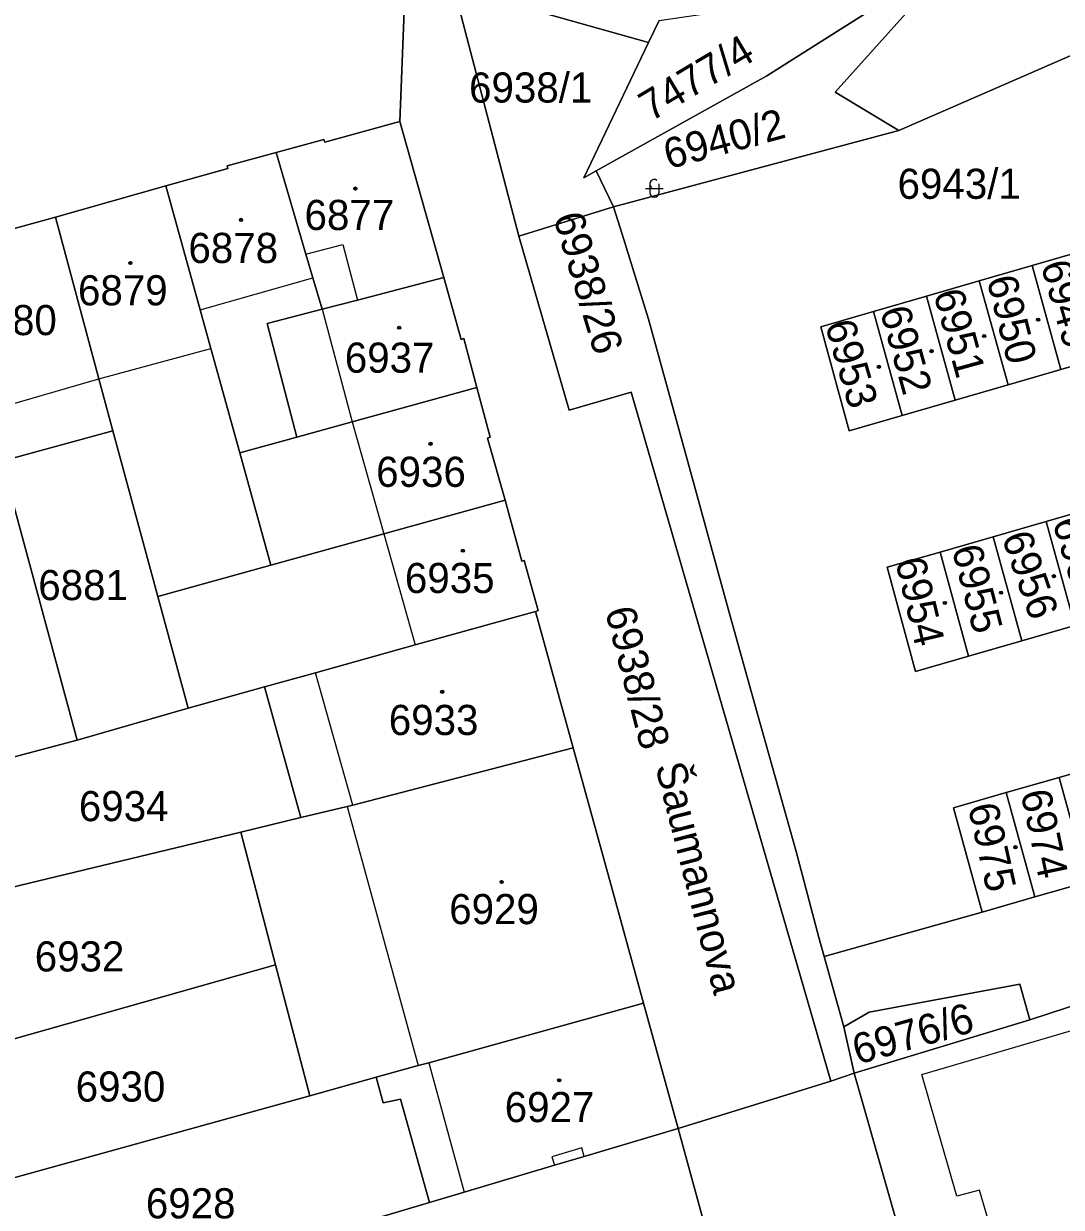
# Model space of a CAD drawing. Extents: x -596233 to -595156, y -1161235 to -1159375.
# Drawn here: x -595331.7 to -595273.2, y -1160223.6 to -1160156.8 of the extents above; entities that cross this region are included whole.
import ezdxf

# ---------------------------------------------------------------- set-up
doc = ezdxf.new("R2010")
doc.units = 0
for name, color, linetype in [('KN_CAR_KR', 7, 'Continuous'), ('KN_KULTURY', 7, 'Continuous'), ('KN_PARC_CIS_POZ', 7, 'Continuous'), ('KN_PARC_CIS_STAV', 7, 'Continuous'), ('KN_PARC_PLOCHA', 7, 'Continuous'), ('KN_ULICE', 7, 'Continuous'), ('parcely_l', 7, 'Continuous')]:
    doc.layers.add(name, color=color, linetype=linetype)

msp = doc.modelspace()

# ---------------------------------------------------------------- linework, layer by layer
at = {"layer": 'KN_CAR_KR'}
for points in [[(-595315.81, -1160169.82), (-595313.72, -1160169.28)], [(-595313.72, -1160169.28), (-595312.9, -1160172.41)], [(-595321.77, -1160172.97), (-595315.42, -1160171.16)], [(-595314.9, -1160172.93), (-595313.2, -1160179.29)], [(-595327.5, -1160176.85), (-595321.17, -1160175.15)], [(-595333.74, -1160178.66), (-595327.5, -1160176.85)], [(-595313.2, -1160179.29), (-595311.41, -1160185.6)], [(-595311.41, -1160185.6), (-595309.64, -1160191.87)], [(-595313.16, -1160200.9), (-595315.27, -1160193.44)], [(-595313.49, -1160200.98), (-595309.47, -1160215.6)], [(-595281.06, -1160216.1), (-595256.62, -1160208.92)], [(-595308.88, -1160215.44), (-595306.88, -1160222.74)], [(-595279.09, -1160222.96), (-595281.06, -1160216.1)], [(-595300.25, -1160220.24), (-595301.93, -1160220.74)], [(-595301.93, -1160220.74), (-595301.79, -1160221.22)], [(-595300.11, -1160220.72), (-595300.25, -1160220.24)], [(-595277.82, -1160222.62), (-595279.09, -1160222.96)], [(-595275.98, -1160228.93), (-595277.82, -1160222.62)]]:
    msp.add_lwpolyline(points, dxfattribs=at)
at = {"layer": 'KN_KULTURY'}
for p, q in [((-595296.66, -1160166.11), (-595295.66, -1160166.11)), ((-595296.41, -1160165.86), (-595296.41, -1160166.36)), ((-595295.91, -1160165.86), (-595295.91, -1160166.36))]:
    msp.add_line(p, q, dxfattribs=at)
for centre, radius in [((-595313.02, -1160166.12), 0.09), ((-595313.02, -1160166.12), 0.0398), ((-595319.47, -1160167.89), 0.09), ((-595319.47, -1160167.89), 0.0398), ((-595325.71, -1160170.32), 0.09), ((-595325.71, -1160170.32), 0.0398), ((-595274.51, -1160173.52), 0.09), ((-595274.51, -1160173.52), 0.0398), ((-595310.55, -1160173.97), 0.09), ((-595310.55, -1160173.97), 0.0398), ((-595277.55, -1160174.44), 0.09), ((-595277.55, -1160174.44), 0.0398), ((-595280.52, -1160175.29), 0.09), ((-595280.52, -1160175.29), 0.0398), ((-595283.49, -1160176.18), 0.09), ((-595283.49, -1160176.18), 0.0398), ((-595308.78, -1160180.52), 0.09), ((-595308.78, -1160180.52), 0.0398), ((-595306.96, -1160186.55), 0.09), ((-595306.96, -1160186.55), 0.0398), ((-595273.62, -1160187.99), 0.09), ((-595273.62, -1160187.99), 0.0398), ((-595276.6, -1160188.92), 0.09), ((-595279.77, -1160189.5), 0.09), ((-595279.77, -1160189.5), 0.0398), ((-595276.6, -1160188.92), 0.0398), ((-595308.12, -1160194.51), 0.09), ((-595308.12, -1160194.51), 0.0398), ((-595275.79, -1160203.28), 0.09), ((-595275.79, -1160203.28), 0.0398), ((-595304.77, -1160205.24), 0.09), ((-595304.77, -1160205.24), 0.0398), ((-595301.52, -1160216.43), 0.09), ((-595301.52, -1160216.43), 0.0398)]:
    msp.add_circle(centre, radius, dxfattribs=at)
for centre, start, end in [((-595296.1597, -1160165.8603), 53.240312, 233.240312), ((-595296.1597, -1160166.3603), 180, 0)]:
    msp.add_arc(centre, 0.25, start, end, dxfattribs=at)
at = {"layer": 'KN_PARC_PLOCHA'}
for points in [[(-595258.21, -1160152.3), (-595282.36, -1160162.84), (-595285.95, -1160160.69), (-595278.99, -1160152.89), (-595261.54, -1160142.89), (-595263.61, -1160147.28)], [(-595278.99, -1160152.89), (-595289.81, -1160159.77), (-595299.44, -1160165.12), (-595300.13, -1160165.51), (-595296.48, -1160157.88), (-595295.89, -1160156.64), (-595286.89, -1160155.31), (-595276.37, -1160150.23)], [(-595282.36, -1160162.84), (-595298.46, -1160167.16), (-595299.44, -1160165.12), (-595289.81, -1160159.77), (-595278.99, -1160152.89), (-595285.95, -1160160.69)], [(-595296.48, -1160157.88), (-595300.13, -1160165.51), (-595299.44, -1160165.12), (-595298.46, -1160167.16), (-595303.8, -1160168.81), (-595307.46, -1160154.77)], [(-595308.03, -1160171.13), (-595312.9, -1160172.41), (-595314.9, -1160172.93), (-595315.42, -1160171.16), (-595315.81, -1160169.82), (-595317.49, -1160164.08), (-595314.79, -1160163.35), (-595314.75, -1160163.5), (-595310.51, -1160162.33)], [(-595314.9, -1160172.93), (-595318, -1160173.74), (-595316.32, -1160180.15), (-595319.54, -1160181.03), (-595321.17, -1160175.15), (-595321.77, -1160172.97), (-595323.71, -1160165.97), (-595320.22, -1160164.99), (-595320.25, -1160164.84), (-595317.49, -1160164.08), (-595315.81, -1160169.82), (-595315.42, -1160171.16)], [(-595256.77, -1160165.21), (-595259.94, -1160166.13), (-595262.92, -1160167), (-595265.9, -1160167.85), (-595268.88, -1160168.73), (-595271.86, -1160169.59), (-595274.85, -1160170.46), (-595277.83, -1160171.32), (-595280.81, -1160172.19), (-595283.79, -1160173.05), (-595286.77, -1160173.92), (-595285.16, -1160179.79), (-595282.17, -1160178.93), (-595279.19, -1160178.06), (-595276.2, -1160177.2), (-595273.22, -1160176.33), (-595270.23, -1160175.47), (-595267.25, -1160174.6), (-595264.26, -1160173.74), (-595261.28, -1160172.87), (-595258.29, -1160172.01), (-595255.12, -1160171.09), (-595251.85, -1160170.14), (-595253.5, -1160164.26)], [(-595319.54, -1160181.03), (-595317.79, -1160187.37), (-595324.16, -1160189.14), (-595326.7, -1160179.78), (-595327.5, -1160176.85), (-595329.94, -1160167.73), (-595323.71, -1160165.97), (-595321.77, -1160172.97), (-595321.17, -1160175.15)], [(-595286.58, -1160209.45), (-595285.46, -1160213.41), (-595284.88, -1160216.03), (-595286.21, -1160216.48), (-595297.47, -1160177.61), (-595300.97, -1160178.62), (-595303.8, -1160168.81), (-595298.46, -1160167.16), (-595297.97, -1160168.7), (-595296.48, -1160173.48), (-595294.11, -1160182.08), (-595292, -1160189.83), (-595290.36, -1160195.7), (-595288.15, -1160203.52), (-595286.88, -1160208.38)], [(-595326.7, -1160179.78), (-595332.97, -1160181.5), (-595333.74, -1160178.66), (-595336.24, -1160169.47), (-595329.94, -1160167.73), (-595327.5, -1160176.85)], [(-595270.23, -1160175.47), (-595273.22, -1160176.33), (-595274.85, -1160170.46), (-595271.86, -1160169.59)], [(-595273.22, -1160176.33), (-595276.2, -1160177.2), (-595277.83, -1160171.32), (-595274.85, -1160170.46)], [(-595306.16, -1160177.35), (-595313.2, -1160179.29), (-595316.32, -1160180.15), (-595318, -1160173.74), (-595314.9, -1160172.93), (-595312.9, -1160172.41), (-595308.03, -1160171.13), (-595307.05, -1160174.63), (-595306.91, -1160174.58)], [(-595276.2, -1160177.2), (-595279.19, -1160178.06), (-595280.81, -1160172.19), (-595277.83, -1160171.32)], [(-595279.19, -1160178.06), (-595282.17, -1160178.93), (-595283.79, -1160173.05), (-595280.81, -1160172.19)], [(-595282.17, -1160178.93), (-595285.16, -1160179.79), (-595286.77, -1160173.92), (-595283.79, -1160173.05)], [(-595304.58, -1160183.71), (-595311.41, -1160185.6), (-595317.79, -1160187.37), (-595319.54, -1160181.03), (-595316.32, -1160180.15), (-595313.2, -1160179.29), (-595306.16, -1160177.35), (-595305.41, -1160180.14), (-595305.56, -1160180.2)], [(-595324.16, -1160189.14), (-595322.45, -1160195.44), (-595328.71, -1160197.25), (-595332.97, -1160181.5), (-595326.7, -1160179.78)], [(-595328.71, -1160197.25), (-595334.89, -1160198.88), (-595339.19, -1160183.22), (-595332.97, -1160181.5)], [(-595302.86, -1160189.98), (-595309.64, -1160191.87), (-595315.27, -1160193.44), (-595318.15, -1160194.24), (-595322.45, -1160195.44), (-595324.16, -1160189.14), (-595317.79, -1160187.37), (-595311.41, -1160185.6), (-595304.58, -1160183.71), (-595303.63, -1160187.15), (-595303.49, -1160187.1), (-595302.71, -1160189.92)], [(-595269.44, -1160189.91), (-595272.44, -1160190.77), (-595274.06, -1160184.9), (-595271.07, -1160184.03)], [(-595272.44, -1160190.77), (-595275.43, -1160191.63), (-595277.05, -1160185.76), (-595274.06, -1160184.9)], [(-595275.43, -1160191.63), (-595278.43, -1160192.5), (-595280.04, -1160186.63), (-595277.05, -1160185.76)], [(-595278.43, -1160192.5), (-595281.42, -1160193.36), (-595283.03, -1160187.49), (-595280.04, -1160186.63)], [(-595300.73, -1160197.68), (-595313.16, -1160200.9), (-595313.49, -1160200.98), (-595316.1, -1160201.61), (-595318.15, -1160194.24), (-595315.27, -1160193.44), (-595309.64, -1160191.87), (-595302.86, -1160189.98)], [(-595316.1, -1160201.61), (-595319.48, -1160202.43), (-595332.99, -1160205.68), (-595334.89, -1160198.88), (-595328.71, -1160197.25), (-595322.45, -1160195.44), (-595318.15, -1160194.24)], [(-595296.76, -1160212.08), (-595308.88, -1160215.44), (-595309.47, -1160215.6), (-595311.85, -1160216.26), (-595315.58, -1160217.3), (-595317.52, -1160209.91), (-595319.48, -1160202.43), (-595316.1, -1160201.61), (-595313.49, -1160200.98), (-595313.16, -1160200.9), (-595300.73, -1160197.68), (-595298.75, -1160204.9)], [(-595268.73, -1160204.37), (-595271.71, -1160205.23), (-595273.33, -1160199.34), (-595270.35, -1160198.49)], [(-595271.71, -1160205.23), (-595274.69, -1160206.08), (-595276.31, -1160200.2), (-595273.33, -1160199.34)], [(-595274.69, -1160206.08), (-595277.67, -1160206.94), (-595279.29, -1160201.06), (-595276.31, -1160200.2)], [(-595317.52, -1160209.91), (-595336.79, -1160215.36), (-595339.24, -1160207.23), (-595332.99, -1160205.68), (-595319.48, -1160202.43)], [(-595249.96, -1160224.02), (-595253.82, -1160225.11), (-595270.93, -1160229.71), (-595277.53, -1160231.09), (-595279.55, -1160230.56), (-595280.52, -1160229.88), (-595281.24, -1160228.81), (-595284.88, -1160216.03), (-595274.98, -1160213.01), (-595259.3, -1160207.88), (-595254.83, -1160206.66)], [(-595315.58, -1160217.3), (-595334.61, -1160222.57), (-595335.94, -1160218.17), (-595336.79, -1160215.36), (-595317.52, -1160209.91)], [(-595274.98, -1160213.01), (-595284.88, -1160216.03), (-595285.46, -1160213.41), (-595284.04, -1160212.58), (-595275.54, -1160211.01)], [(-595294.82, -1160219.14), (-595300.11, -1160220.72), (-595301.79, -1160221.22), (-595306.88, -1160222.74), (-595308.84, -1160223.32), (-595310.47, -1160217.49), (-595311.45, -1160217.71), (-595311.85, -1160216.26), (-595309.47, -1160215.6), (-595308.88, -1160215.44), (-595296.76, -1160212.08)], [(-595281.24, -1160228.81), (-595279.02, -1160236.93), (-595276.61, -1160246.73), (-595282.01, -1160248.2), (-595281.71, -1160249.26), (-595286.76, -1160248.58), (-595294.82, -1160219.14), (-595286.21, -1160216.48), (-595284.88, -1160216.03)], [(-595308.84, -1160223.32), (-595312.95, -1160224.55), (-595332.27, -1160230.31), (-595334.61, -1160222.57), (-595315.58, -1160217.3), (-595311.85, -1160216.26), (-595311.45, -1160217.71), (-595310.47, -1160217.49)], [(-595286.76, -1160248.58), (-595292.45, -1160250.11), (-595292.61, -1160249.63), (-595300.24, -1160251.48), (-595306.1, -1160230.55), (-595310.95, -1160232.03), (-595312.95, -1160224.55), (-595308.84, -1160223.32), (-595306.88, -1160222.74), (-595301.79, -1160221.22), (-595300.11, -1160220.72), (-595294.82, -1160219.14)]]:
    msp.add_lwpolyline(points, close=True, dxfattribs=at)
for points in [[(-595332.86, -1160156.07), (-595327.47, -1160154.57), (-595321.96, -1160153.07), (-595316.19, -1160151.5), (-595310.03, -1160149.83), (-595310.51, -1160162.33), (-595314.75, -1160163.5), (-595314.79, -1160163.35), (-595317.49, -1160164.08), (-595320.25, -1160164.84), (-595320.22, -1160164.99), (-595323.71, -1160165.97), (-595329.94, -1160167.73), (-595336.24, -1160169.47)], [(-595295.89, -1160156.64), (-595296.48, -1160157.88), (-595307.46, -1160154.77), (-595303.8, -1160168.81), (-595300.97, -1160178.62), (-595297.47, -1160177.61), (-595286.21, -1160216.48), (-595294.82, -1160219.14), (-595296.76, -1160212.08), (-595298.75, -1160204.9), (-595300.73, -1160197.68), (-595302.86, -1160189.98), (-595302.71, -1160189.92), (-595303.49, -1160187.1), (-595303.63, -1160187.15), (-595304.58, -1160183.71), (-595305.56, -1160180.2), (-595305.41, -1160180.14), (-595306.16, -1160177.35), (-595306.91, -1160174.58), (-595307.05, -1160174.63), (-595308.03, -1160171.13), (-595310.51, -1160162.33), (-595310.03, -1160149.83)], [(-595270.35, -1160198.49), (-595273.33, -1160199.34), (-595276.31, -1160200.2), (-595279.29, -1160201.06), (-595277.67, -1160206.94), (-595286.58, -1160209.45), (-595286.88, -1160208.38), (-595288.15, -1160203.52), (-595290.36, -1160195.7), (-595292, -1160189.83), (-595294.11, -1160182.08), (-595296.48, -1160173.48), (-595297.97, -1160168.7), (-595298.46, -1160167.16), (-595282.36, -1160162.84), (-595258.21, -1160152.3)], [(-595271.07, -1160184.03), (-595274.06, -1160184.9), (-595277.05, -1160185.76), (-595280.04, -1160186.63), (-595283.03, -1160187.49), (-595281.42, -1160193.36), (-595278.43, -1160192.5), (-595275.43, -1160191.63), (-595272.44, -1160190.77)], [(-595259.3, -1160207.88), (-595274.98, -1160213.01), (-595275.54, -1160211.01), (-595284.04, -1160212.58), (-595285.46, -1160213.41), (-595286.58, -1160209.45), (-595277.67, -1160206.94), (-595274.69, -1160206.08), (-595271.71, -1160205.23)]]:
    msp.add_lwpolyline(points, dxfattribs=at)
at = {"layer": 'parcely_l'}
for points in [[(-595310.51, -1160162.33), (-595310.03, -1160149.83)], [(-595282.36, -1160162.84), (-595258.21, -1160152.3)], [(-595299.44, -1160165.12), (-595289.81, -1160159.77), (-595278.99, -1160152.89)], [(-595278.99, -1160152.89), (-595285.95, -1160160.69), (-595282.36, -1160162.84)], [(-595296.48, -1160157.88), (-595307.46, -1160154.77), (-595303.8, -1160168.81)], [(-595295.89, -1160156.64), (-595296.48, -1160157.88)], [(-595299.44, -1160165.12), (-595300.13, -1160165.51), (-595296.48, -1160157.88)], [(-595310.51, -1160162.33), (-595314.75, -1160163.5), (-595314.79, -1160163.35), (-595317.49, -1160164.08)], [(-595308.03, -1160171.13), (-595310.51, -1160162.33)], [(-595298.46, -1160167.16), (-595282.36, -1160162.84)], [(-595323.71, -1160165.97), (-595320.22, -1160164.99), (-595320.25, -1160164.84), (-595317.49, -1160164.08)], [(-595317.49, -1160164.08), (-595315.81, -1160169.82), (-595315.42, -1160171.16), (-595314.9, -1160172.93)], [(-595298.46, -1160167.16), (-595299.44, -1160165.12)], [(-595329.94, -1160167.73), (-595323.71, -1160165.97)], [(-595319.54, -1160181.03), (-595321.17, -1160175.15), (-595321.77, -1160172.97), (-595323.71, -1160165.97)], [(-595303.8, -1160168.81), (-595298.46, -1160167.16)], [(-595286.58, -1160209.45), (-595286.88, -1160208.38), (-595288.15, -1160203.52), (-595290.36, -1160195.7), (-595292, -1160189.83), (-595294.11, -1160182.08), (-595296.48, -1160173.48), (-595297.97, -1160168.7), (-595298.46, -1160167.16)], [(-595336.24, -1160169.47), (-595329.94, -1160167.73)], [(-595329.94, -1160167.73), (-595327.5, -1160176.85), (-595326.7, -1160179.78)], [(-595286.21, -1160216.48), (-595297.47, -1160177.61), (-595300.97, -1160178.62), (-595303.8, -1160168.81)], [(-595271.86, -1160169.59), (-595274.85, -1160170.46)], [(-595274.85, -1160170.46), (-595277.83, -1160171.32)], [(-595273.22, -1160176.33), (-595274.85, -1160170.46)], [(-595314.9, -1160172.93), (-595312.9, -1160172.41), (-595308.03, -1160171.13)], [(-595306.16, -1160177.35), (-595306.91, -1160174.58), (-595307.05, -1160174.63), (-595308.03, -1160171.13)], [(-595277.83, -1160171.32), (-595280.81, -1160172.19)], [(-595277.83, -1160171.32), (-595276.2, -1160177.2)], [(-595280.81, -1160172.19), (-595283.79, -1160173.05)], [(-595279.19, -1160178.06), (-595280.81, -1160172.19)], [(-595316.32, -1160180.15), (-595318, -1160173.74), (-595314.9, -1160172.93)], [(-595283.79, -1160173.05), (-595286.77, -1160173.92), (-595285.16, -1160179.79), (-595282.17, -1160178.93)], [(-595283.79, -1160173.05), (-595282.17, -1160178.93)], [(-595273.22, -1160176.33), (-595270.23, -1160175.47)], [(-595276.2, -1160177.2), (-595273.22, -1160176.33)], [(-595306.16, -1160177.35), (-595313.2, -1160179.29), (-595316.32, -1160180.15)], [(-595304.58, -1160183.71), (-595305.56, -1160180.2), (-595305.41, -1160180.14), (-595306.16, -1160177.35)], [(-595279.19, -1160178.06), (-595276.2, -1160177.2)], [(-595282.17, -1160178.93), (-595279.19, -1160178.06)], [(-595326.7, -1160179.78), (-595332.97, -1160181.5)], [(-595324.16, -1160189.14), (-595326.7, -1160179.78)], [(-595316.32, -1160180.15), (-595319.54, -1160181.03)], [(-595317.79, -1160187.37), (-595319.54, -1160181.03)], [(-595332.97, -1160181.5), (-595328.71, -1160197.25)], [(-595317.79, -1160187.37), (-595311.41, -1160185.6), (-595304.58, -1160183.71)], [(-595302.86, -1160189.98), (-595302.71, -1160189.92), (-595303.49, -1160187.1), (-595303.63, -1160187.15), (-595304.58, -1160183.71)], [(-595271.07, -1160184.03), (-595274.06, -1160184.9)], [(-595274.06, -1160184.9), (-595277.05, -1160185.76)], [(-595274.06, -1160184.9), (-595272.44, -1160190.77)], [(-595277.05, -1160185.76), (-595280.04, -1160186.63)], [(-595275.43, -1160191.63), (-595277.05, -1160185.76)], [(-595280.04, -1160186.63), (-595283.03, -1160187.49), (-595281.42, -1160193.36), (-595278.43, -1160192.5)], [(-595278.43, -1160192.5), (-595280.04, -1160186.63)], [(-595324.16, -1160189.14), (-595317.79, -1160187.37)], [(-595322.45, -1160195.44), (-595324.16, -1160189.14)], [(-595318.15, -1160194.24), (-595315.27, -1160193.44), (-595309.64, -1160191.87), (-595302.86, -1160189.98)], [(-595302.86, -1160189.98), (-595300.73, -1160197.68)], [(-595275.43, -1160191.63), (-595272.44, -1160190.77)], [(-595278.43, -1160192.5), (-595275.43, -1160191.63)], [(-595318.15, -1160194.24), (-595322.45, -1160195.44)], [(-595316.1, -1160201.61), (-595318.15, -1160194.24)], [(-595328.71, -1160197.25), (-595322.45, -1160195.44)], [(-595328.71, -1160197.25), (-595334.89, -1160198.88)], [(-595300.73, -1160197.68), (-595313.16, -1160200.9), (-595313.49, -1160200.98), (-595316.1, -1160201.61)], [(-595296.76, -1160212.08), (-595298.75, -1160204.9), (-595300.73, -1160197.68)], [(-595270.35, -1160198.49), (-595273.33, -1160199.34)], [(-595273.33, -1160199.34), (-595276.31, -1160200.2)], [(-595273.33, -1160199.34), (-595271.71, -1160205.23)], [(-595276.31, -1160200.2), (-595279.29, -1160201.06), (-595277.67, -1160206.94)], [(-595276.31, -1160200.2), (-595274.69, -1160206.08)], [(-595319.48, -1160202.43), (-595316.1, -1160201.61)], [(-595332.99, -1160205.68), (-595319.48, -1160202.43)], [(-595319.48, -1160202.43), (-595317.52, -1160209.91)], [(-595274.69, -1160206.08), (-595271.71, -1160205.23)], [(-595277.67, -1160206.94), (-595274.69, -1160206.08)], [(-595254.83, -1160206.66), (-595259.3, -1160207.88), (-595274.98, -1160213.01)], [(-595277.67, -1160206.94), (-595286.58, -1160209.45)], [(-595286.58, -1160209.45), (-595285.46, -1160213.41)], [(-595336.79, -1160215.36), (-595317.52, -1160209.91)], [(-595317.52, -1160209.91), (-595315.58, -1160217.3)], [(-595274.98, -1160213.01), (-595275.54, -1160211.01), (-595284.04, -1160212.58), (-595285.46, -1160213.41)], [(-595311.85, -1160216.26), (-595309.47, -1160215.6), (-595308.88, -1160215.44), (-595296.76, -1160212.08)], [(-595296.76, -1160212.08), (-595294.82, -1160219.14)], [(-595285.46, -1160213.41), (-595284.88, -1160216.03)], [(-595274.98, -1160213.01), (-595284.88, -1160216.03)], [(-595286.21, -1160216.48), (-595284.88, -1160216.03)], [(-595284.88, -1160216.03), (-595281.24, -1160228.81)], [(-595315.58, -1160217.3), (-595311.85, -1160216.26)], [(-595308.84, -1160223.32), (-595310.47, -1160217.49), (-595311.45, -1160217.71), (-595311.85, -1160216.26)], [(-595294.82, -1160219.14), (-595286.21, -1160216.48)], [(-595334.61, -1160222.57), (-595315.58, -1160217.3)], [(-595294.82, -1160219.14), (-595300.11, -1160220.72), (-595301.79, -1160221.22), (-595306.88, -1160222.74), (-595308.84, -1160223.32)], [(-595286.76, -1160248.58), (-595294.82, -1160219.14)], [(-595308.84, -1160223.32), (-595312.95, -1160224.55)]]:
    msp.add_lwpolyline(points, dxfattribs=at)

# ---------------------------------------------------------------- texts
at = {"layer": 'KN_PARC_CIS_POZ'}
for s, rotation, p in [('7477/4', 30.766075, (-595296.3587, -1160162.3739)), ('6940/2', 15.132742, (-595295.3596, -1160165.0374)), ('6938/26', 286.722118, (-595301.8705, -1160167.733)), ('6938/28', 284.506146, (-595298.9494, -1160189.934)), ('6976/6', 15.839226, (-595284.6937, -1160215.5546))]:
    msp.add_text(s, height=1.7, rotation=rotation, dxfattribs=at).set_placement(p)
for s, p in [('6938/1', (-595306.6066, -1160161.27)), ('6943/1', (-595282.4366, -1160166.7)), ('6881', (-595330.9066, -1160189.34)), ('6934', (-595328.6166, -1160201.81)), ('6932', (-595331.1066, -1160210.29)), ('6930', (-595328.7966, -1160217.63)), ('6928', (-595324.8366, -1160224.22))]:
    msp.add_text(s, height=1.7, dxfattribs=at).set_placement(p)
at = {"layer": 'KN_PARC_CIS_STAV'}
for s, p in [('6877', (-595315.8866, -1160168.46)), ('6878', (-595322.4366, -1160170.32)), ('6879', (-595328.6666, -1160172.71)), ('6880', (-595334.9166, -1160174.39)), ('6937', (-595313.6166, -1160176.51)), ('6936', (-595311.8466, -1160182.95)), ('6935', (-595310.2266, -1160188.94)), ('6933', (-595311.1366, -1160196.95)), ('6929', (-595307.7266, -1160207.62)), ('6927', (-595304.5966, -1160218.79))]:
    msp.add_text(s, height=1.7, dxfattribs=at).set_placement(p)
for s, rotation, p in [('6949', 285.957248, (-595274.3768, -1160170.4235)), ('6950', 283.992428, (-595277.4236, -1160171.2358)), ('6951', 285.344273, (-595280.4247, -1160172.0345)), ('6952', 285.514297, (-595283.4436, -1160172.9969)), ('6953', 286.127982, (-595286.5458, -1160173.786)), ('6957', 286.895775, (-595273.7158, -1160184.9279)), ('6956', 289.059095, (-595276.5777, -1160185.7842)), ('6955', 284.540449, (-595279.3925, -1160186.4432)), ('6954', 283.337166, (-595282.5789, -1160187.1274)), ('6974', 281.916987, (-595275.5036, -1160200.2005)), ('6975', 282.579109, (-595278.4788, -1160200.9782))]:
    msp.add_text(s, height=1.7, rotation=rotation, dxfattribs=at).set_placement(p)
at = {"layer": 'KN_ULICE'}
msp.add_text('Šaumannova', height=1.7, rotation=284.419132, dxfattribs=at).set_placement((-595296.116, -1160198.7122))

doc.saveas('drawing.dxf')
